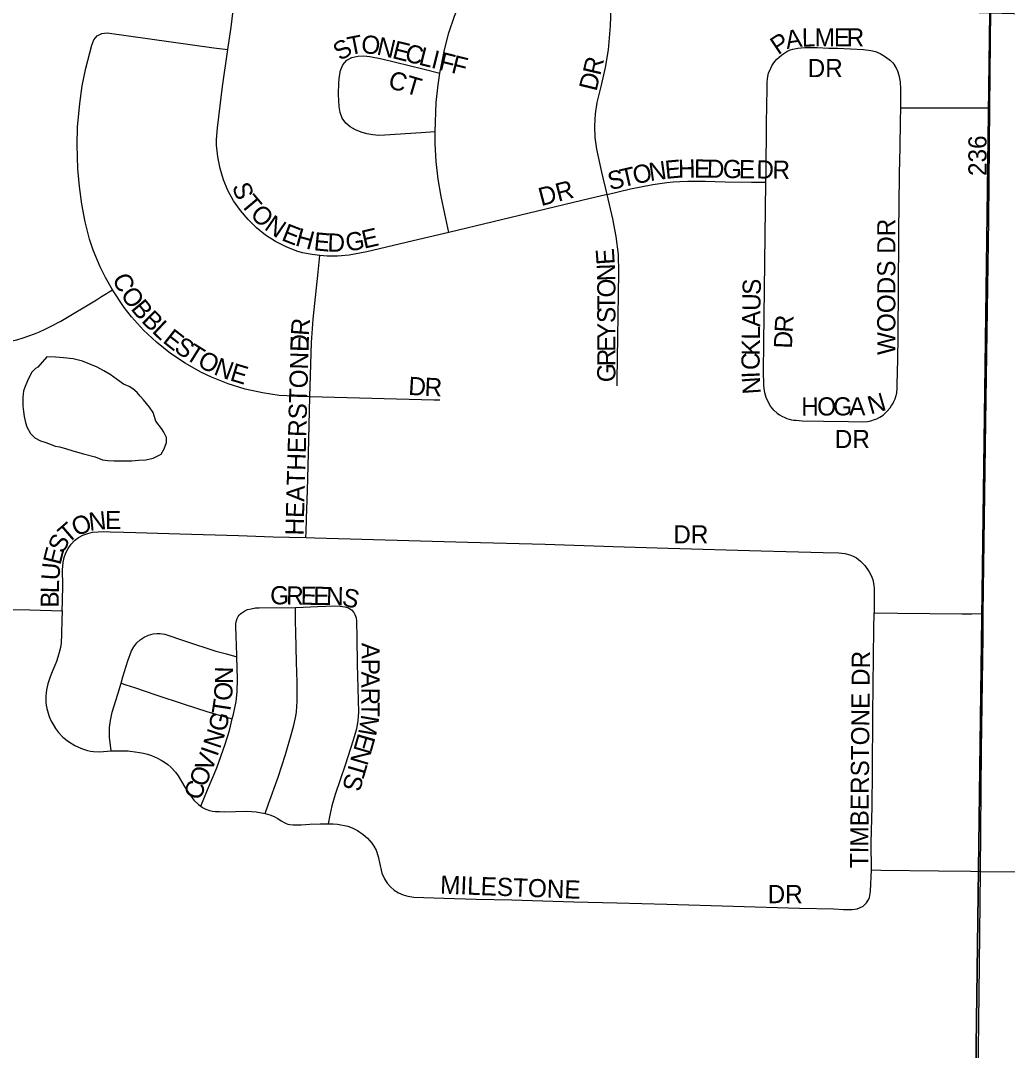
# Model space of a CAD drawing. Extents: x 1587405 to 1714697, y 1028970 to 1155083.
# Drawn here: x 1664377 to 1667091, y 1115620 to 1118454 of the extents above; entities that cross this region are included whole.
import ezdxf

# ---------------------------------------------------------------- set-up
doc = ezdxf.new("R2010")
doc.units = 0
for name, color, linetype in [('GM_X_City_Street', 7, 'Continuous'), ('GM_X_City_Street_Text', 7, 'Continuous'), ('GM_X_Minor_Lake', 7, 'Continuous'), ('GM_X_Section', 7, 'Continuous')]:
    doc.layers.add(name, color=color, linetype=linetype)

msp = doc.modelspace()

# ---------------------------------------------------------------- linework, layer by layer
at = {"layer": 'GM_X_City_Street'}
for points in [[(1665530.3, 1118309.3), (1665542.7, 1118373.2), (1665555.1, 1118420.3), (1665570.4, 1118466.5), (1665594.7, 1118526.9), (1665615.3, 1118571), (1665638.1, 1118614.1), (1665662.9, 1118656.1), (1665699, 1118710.2), (1665718.8, 1118735.7), (1665740.6, 1118759.3), (1665764.6, 1118780.8), (1665790.6, 1118799.7), (1665818.3, 1118816.2), (1665847.4, 1118830.1), (1665877.5, 1118841.4), (1665915, 1118855.3)], [(1665990, 1117975.8), (1665975.9, 1118036.5), (1665961.9, 1118100.4), (1665957.5, 1118132.4), (1665956.2, 1118164.8), (1665958, 1118197.1), (1665962.9, 1118229.1), (1665974.5, 1118276.7), (1665985.7, 1118325), (1665993.9, 1118374), (1665999.7, 1118439.7), (1666001, 1118489.3), (1665997.5, 1118555.2), (1665991.6, 1118604.6), (1665982.5, 1118653.3), (1665970.4, 1118701.4), (1665955.2, 1118748.5), (1665925.8, 1118825.5), (1665915, 1118855.3)], [(1664947, 1118374.1), (1664955.9, 1118435.8), (1664972, 1118566.5), (1664973.6, 1118599.8), (1664972.8, 1118616.6), (1664968.2, 1118649.6), (1664962.2, 1118675.5)], [(1667042.8, 1118214.1), (1667043.7, 1118307), (1667045.2, 1118482.5)], [(1664629.7, 1117712.9), (1664609.9, 1117747.2), (1664595.6, 1117776.6), (1664576.8, 1117821.9), (1664566.5, 1117852.8), (1664554.3, 1117900.3), (1664545, 1117948.5), (1664538.4, 1117997.2), (1664534.5, 1118046.2), (1664532.3, 1118111.7), (1664533.7, 1118160.9), (1664539.3, 1118226.2), (1664546.1, 1118274.8), (1664555.8, 1118322.9), (1664572.3, 1118386.3), (1664578.4, 1118400.7), (1664587.4, 1118412), (1664599.9, 1118418.6), (1664614.7, 1118420.2), (1664907.9, 1118379.5), (1664947, 1118374.1)], [(1665200, 1117807.4), (1665178.8, 1117810.1), (1665152.3, 1117815.3), (1665136.9, 1117819.8), (1665106.8, 1117831.7), (1665077.9, 1117846.3), (1665050.7, 1117863.6), (1665025.5, 1117884), (1665002.4, 1117906.6), (1664981.5, 1117931.4), (1664962.8, 1117957.9), (1664947.1, 1117986.1), (1664934.7, 1118015.9), (1664925.6, 1118046.9), (1664919, 1118078.7), (1664915.6, 1118110.8), (1664915.5, 1118126.8), (1664918, 1118159.2), (1664932.5, 1118273), (1664947, 1118374.1)], [(1666456.9, 1118348), (1666469.5, 1118358.8), (1666476.1, 1118363.8), (1666487, 1118370.4), (1666494.9, 1118373.7), (1666501, 1118375.5), (1666514.4, 1118378.3), (1666523.9, 1118379.4), (1666534.3, 1118380.1), (1666567.6, 1118379.7), (1666600.2, 1118378.4), (1666623.3, 1118377.8), (1666695.6, 1118374.4), (1666715.5, 1118371.9), (1666728.7, 1118368.7), (1666741.4, 1118363.4), (1666756.1, 1118354.5), (1666769.4, 1118343.9), (1666775.6, 1118337.7), (1666781.4, 1118330.3)], [(1665517, 1118147.8), (1665478.5, 1118145.2), (1665378.9, 1118138.4), (1665362.3, 1118138.1), (1665345.8, 1118139.3), (1665329.4, 1118142.2), (1665313.4, 1118146.7), (1665297.9, 1118153), (1665283.6, 1118161.3), (1665271.1, 1118172.2), (1665261.7, 1118185.7), (1665255.9, 1118201.3), (1665253.3, 1118217.7), (1665251.6, 1118250.9), (1665252.5, 1118284.1), (1665253.7, 1118300.7), (1665256.7, 1118317.1), (1665263.1, 1118332.3), (1665274, 1118344.8), (1665288.3, 1118352.8), (1665304.5, 1118356.6), (1665321.1, 1118357.2), (1665337.7, 1118355.6), (1665370.3, 1118349.2), (1665483.2, 1118321.1), (1665530.3, 1118309.3)], [(1666426.9, 1118009.2), (1666427.3, 1118033.5), (1666428.8, 1118171.9), (1666430.2, 1118267.2), (1666430.5, 1118284.3), (1666431.2, 1118293.6), (1666432, 1118300.3), (1666434.3, 1118309.5), (1666440, 1118323.3), (1666443.1, 1118329.6), (1666447, 1118335.4), (1666451.5, 1118341.6), (1666456.9, 1118348)], [(1665517, 1118147.8), (1665520.2, 1118228.8), (1665525.3, 1118277.3), (1665530.3, 1118309.3)], [(1666797.6, 1118214), (1666798, 1118265.5), (1666797, 1118285.8), (1666794.5, 1118299.2), (1666790.3, 1118312.4), (1666785.7, 1118323.2), (1666781.4, 1118330.3)], [(1666740.6, 1117362.8), (1666749.2, 1117368.6), (1666759.6, 1117377.8), (1666768.5, 1117388.4), (1666772.6, 1117394.6), (1666775.7, 1117399.3), (1666779, 1117406), (1666782.2, 1117413), (1666784.6, 1117419.9), (1666786.6, 1117429.1), (1666787.7, 1117442.3), (1666787.8, 1117452.6), (1666789.9, 1117521.8), (1666790.3, 1117584.2), (1666791.2, 1117725.1), (1666792.5, 1117849.6), (1666792.7, 1117879), (1666793.7, 1117944.5), (1666794.4, 1118032.9), (1666795.9, 1118104.9), (1666797.4, 1118177), (1666797.6, 1118214)], [(1666797.6, 1118214), (1666808.3, 1118214), (1666836.9, 1118214.2), (1666889.3, 1118214.1), (1666944.4, 1118214), (1667002.4, 1118213.9), (1667042.8, 1118214.1)], [(1667024.8, 1116822.4), (1667032, 1117348.6), (1667040.1, 1117905.9), (1667042.8, 1118214.1)], [(1665554.5, 1117871.3), (1665543.6, 1117922.2), (1665533.3, 1117970), (1665525.1, 1118018), (1665519.5, 1118066.4), (1665517.1, 1118115.1), (1665517, 1118147.8)], [(1665990, 1117975.8), (1666054.7, 1117991), (1666115.7, 1118003.1), (1666135, 1118006.1), (1666154.4, 1118008.3), (1666172, 1118010.2), (1666190.2, 1118011.1), (1666212.4, 1118012.4), (1666235.9, 1118012.2), (1666259.6, 1118011.7), (1666314.6, 1118010.5), (1666387.1, 1118009.7), (1666426.9, 1118009.2)], [(1666457.4, 1117374.1), (1666448.9, 1117381.6), (1666443.6, 1117387.1), (1666439.4, 1117393.3), (1666432.9, 1117405.1), (1666427.6, 1117416.9), (1666424, 1117429.3), (1666422.4, 1117441.1), (1666421.4, 1117451.5), (1666420.3, 1117488), (1666420.7, 1117567), (1666426.9, 1118009.2)], [(1665990, 1117975.8), (1665920.1, 1117958.7), (1665554.5, 1117871.3)], [(1666017.3, 1117448.5), (1666017.4, 1117465), (1666022.1, 1117760.7), (1666020.9, 1117810.3), (1666014.8, 1117859.6), (1666005.7, 1117908.3), (1665990, 1117975.8)], [(1665554.5, 1117871.3), (1665472.6, 1117851.7), (1665328.7, 1117818), (1665280.8, 1117808.2), (1665248.7, 1117805.3), (1665219.6, 1117805.7), (1665200, 1117807.4)], [(1665172.5, 1117418.6), (1665177.1, 1117568), (1665181.5, 1117632.7), (1665195.1, 1117761.7), (1665200, 1117807.4)], [(1664147.2, 1117564.8), (1664200.5, 1117565.2), (1664237.6, 1117564.9), (1664272.4, 1117565.4), (1664305.7, 1117567.5), (1664327.7, 1117569.4), (1664339.9, 1117571.1), (1664352.9, 1117573.1), (1664366, 1117575.7), (1664384.1, 1117581.2), (1664414.6, 1117591.7), (1664428.9, 1117597.9), (1664444.2, 1117604.6), (1664458.6, 1117612.1), (1664487.3, 1117627.2), (1664585.3, 1117685.8), (1664599.2, 1117694.3), (1664629.7, 1117712.9)], [(1665172.5, 1117418.6), (1665087.9, 1117422.7), (1665041.9, 1117429.4), (1664994.1, 1117440.1), (1664947.3, 1117454.8), (1664901.7, 1117472.7), (1664872.3, 1117486.9), (1664829.6, 1117511.1), (1664788.9, 1117538.3), (1664750.6, 1117568.9), (1664714.7, 1117602.3), (1664681.9, 1117638.5), (1664661.9, 1117664.2), (1664629.7, 1117712.9)], [(1665161.4, 1117031.4), (1665161.8, 1117045.9), (1665163, 1117082.8), (1665165.8, 1117161.2), (1665169.1, 1117262.4), (1665172.5, 1117418.6)], [(1665529.6, 1117409.1), (1665513.1, 1117409.7), (1665172.5, 1117418.6)], [(1666457.4, 1117374.1), (1666464.6, 1117368.9), (1666470.9, 1117365), (1666479.3, 1117361.3), (1666484.6, 1117359), (1666491.2, 1117356.8), (1666497.4, 1117355.3), (1666503.6, 1117354.4), (1666510.2, 1117354), (1666518.5, 1117353.5), (1666526.6, 1117353), (1666584.8, 1117351.6), (1666653.8, 1117350.3), (1666693.2, 1117350), (1666706.7, 1117350.9), (1666715.6, 1117352.6), (1666725.4, 1117355.9), (1666731.9, 1117358.5), (1666740.6, 1117362.8)], [(1664491.2, 1116829.7), (1664492, 1116858.4), (1664492.5, 1116899.5), (1664492.4, 1116942.6), (1664494.1, 1116962.9), (1664496.8, 1116976.2), (1664501.1, 1116989.3), (1664507.4, 1117001.6), (1664515.6, 1117012.8), (1664525.3, 1117022.8), (1664536.3, 1117031.2), (1664548.4, 1117038), (1664561.4, 1117042.7), (1664574.8, 1117045.7), (1664590.2, 1117047.4), (1664605.1, 1117047.8), (1664622.8, 1117047.5), (1664660.9, 1117046.5), (1664694, 1117045.1), (1664815.2, 1117041.2), (1664976.1, 1117037), (1665071.2, 1117033.2), (1665161.4, 1117031.4)], [(1665161.4, 1117031.4), (1665186.1, 1117030.8), (1665606.2, 1117018.8), (1665819.6, 1117012.7), (1666006.7, 1117006.8), (1666157.6, 1117002.4), (1666413.6, 1116994.9), (1666482.6, 1116992.9), (1666584.3, 1116990.5), (1666627.3, 1116989.5), (1666644.1, 1116987.5), (1666657.5, 1116984.2), (1666667.2, 1116980.4), (1666676.4, 1116975.2), (1666687.3, 1116966.5), (1666699, 1116954), (1666710.8, 1116937.3), (1666717, 1116925), (1666721.4, 1116911.9), (1666723.2, 1116904.1), (1666723.9, 1116899.1), (1666724.5, 1116891.8), (1666724.5, 1116887.1), (1666724.5, 1116878.8), (1666724.8, 1116824)], [(1664144, 1116835.4), (1664402, 1116832.3), (1664491.2, 1116829.7)], [(1664971.5, 1116703.4), (1664971.4, 1116707.9), (1664968.4, 1116786.5), (1664968.8, 1116793.8), (1664969.8, 1116799.6), (1664972.8, 1116808.9), (1664975.1, 1116813.7), (1664977.7, 1116817.4), (1664981.2, 1116821), (1664985.4, 1116824.5), (1664993.7, 1116830), (1665000.7, 1116832.9), (1665010.6, 1116835.6), (1665023.1, 1116837.6), (1665032.7, 1116838), (1665132.5, 1116839)], [(1665049.7, 1116271.8), (1665059, 1116298.3), (1665085.1, 1116372.3), (1665105, 1116434.6), (1665122.4, 1116494.4), (1665128.1, 1116514.7), (1665133.9, 1116539.7), (1665135.5, 1116551.5), (1665137.4, 1116580.9), (1665137.1, 1116633.2), (1665135.9, 1116688.8), (1665133.5, 1116770.6), (1665133.1, 1116800), (1665132.5, 1116839)], [(1665132.5, 1116839), (1665134.7, 1116839), (1665193.7, 1116841.2), (1665239.6, 1116843.1), (1665256, 1116842.7), (1665269, 1116840.8), (1665278.3, 1116837.8), (1665286.6, 1116832.6), (1665293.1, 1116825.5), (1665296.4, 1116820), (1665299.7, 1116810.7), (1665301.1, 1116800.9), (1665301.5, 1116754.9), (1665302.8, 1116682.8), (1665306.1, 1116550.7), (1665304.3, 1116527.8), (1665300.3, 1116505.2), (1665291.7, 1116473.6), (1665269.5, 1116405), (1665242, 1116324.3), (1665232.8, 1116292.9), (1665227.4, 1116267.2), (1665222.5, 1116243.3)], [(1664491.2, 1116829.7), (1664490.4, 1116802.8), (1664489.4, 1116767.8), (1664489.4, 1116760.2), (1664488.6, 1116746), (1664488, 1116740.3), (1664486.1, 1116728.6), (1664482.7, 1116715), (1664479.4, 1116702.1), (1664475.2, 1116690.3), (1664471, 1116679.5), (1664465.8, 1116666.1), (1664458.5, 1116647.6), (1664452, 1116628.6), (1664448.1, 1116612.1), (1664447, 1116603.6), (1664446.1, 1116595.2), (1664445.8, 1116587.1), (1664446.3, 1116578.2), (1664447, 1116570.3), (1664448.7, 1116561.3), (1664454.3, 1116541.7), (1664457.8, 1116531.6), (1664462.3, 1116523), (1664472.6, 1116505.5), (1664480.9, 1116494.7), (1664492.7, 1116482.4), (1664508.5, 1116469.7), (1664525.9, 1116459.1), (1664544.4, 1116450.7), (1664560.7, 1116445.7), (1664569.4, 1116443.8), (1664577.5, 1116442.7), (1664594.4, 1116442), (1664625.6, 1116444.3)], [(1666716.9, 1116116.4), (1666716.7, 1116190.8), (1666718.9, 1116290.8), (1666720, 1116386.3), (1666720.9, 1116544.2), (1666724.1, 1116781), (1666724.8, 1116824)], [(1666724.8, 1116824), (1666790, 1116822.8), (1666965.5, 1116821.6), (1666993.6, 1116821.6), (1667024.8, 1116822.4)], [(1667017.2, 1116112.5), (1667019.7, 1116446.9), (1667024.1, 1116758.3), (1667024.8, 1116822.4)], [(1664653.1, 1116630.9), (1664658.2, 1116647.8), (1664671.5, 1116691.7), (1664681.8, 1116719.5), (1664688, 1116731), (1664696.1, 1116741.2), (1664706.1, 1116749.8), (1664717.1, 1116757), (1664729, 1116762.6), (1664741.6, 1116766.3), (1664751.3, 1116767.6), (1664761.1, 1116767.5), (1664773.9, 1116765.1), (1664830, 1116746.6), (1664914.2, 1116719.1), (1664942.7, 1116711.3), (1664971.5, 1116703.4)], [(1664959.1, 1116532.3), (1664962.3, 1116544.9), (1664969.3, 1116580.2), (1664972.1, 1116606.3), (1664973.2, 1116642.4), (1664971.5, 1116703.4)], [(1664625.6, 1116444.3), (1664621.7, 1116482.2), (1664621.6, 1116508.5), (1664623.7, 1116528), (1664628.6, 1116550.4), (1664644, 1116600.6), (1664653.1, 1116630.9)], [(1664653.1, 1116630.9), (1664666.1, 1116626.4), (1664689.7, 1116618.4), (1664749.2, 1116598.1), (1664826.8, 1116573.1), (1664888.8, 1116552.9), (1664929.4, 1116541), (1664959.1, 1116532.3)], [(1664872.4, 1116291.8), (1664891.3, 1116337.3), (1664916.4, 1116397.9), (1664939.5, 1116462.8), (1664951.2, 1116500.3), (1664959.1, 1116532.3)], [(1664625.6, 1116444.3), (1664640.4, 1116444.8), (1664657.9, 1116444.6), (1664672.5, 1116444), (1664677.9, 1116443.6), (1664691.9, 1116441.8), (1664703.9, 1116440.1), (1664714.8, 1116437.7), (1664725.8, 1116435), (1664736.4, 1116431.5), (1664745.5, 1116427.7), (1664753.5, 1116424.2), (1664763.4, 1116419.1), (1664772.9, 1116413.5), (1664782.1, 1116406.8), (1664790.1, 1116399.7), (1664802.8, 1116385.7), (1664810.1, 1116375.4), (1664828.7, 1116344.6), (1664841.3, 1116324.9), (1664853.7, 1116308.9), (1664865.7, 1116296.8), (1664872.4, 1116291.8)], [(1664872.4, 1116291.8), (1664876.8, 1116288.5), (1664886.1, 1116283.5), (1664896.3, 1116280.1), (1664904.2, 1116278.5), (1664913.3, 1116277.7), (1664923.6, 1116277.1), (1664936.6, 1116276.4), (1664999, 1116277.9), (1665012.1, 1116277.4), (1665024.7, 1116276.3), (1665049.6, 1116271.8), (1665049.7, 1116271.8)], [(1665049.7, 1116271.8), (1665061.9, 1116268), (1665074, 1116263.3), (1665080.2, 1116260.3), (1665084.3, 1116258), (1665093.7, 1116251.8), (1665103.8, 1116246.2), (1665107.6, 1116244.5), (1665111.8, 1116242.9), (1665117.4, 1116241.6), (1665126.8, 1116240.5), (1665132.7, 1116240.3), (1665148.3, 1116240.9), (1665171.9, 1116242.3), (1665200.7, 1116243.4), (1665222.5, 1116243.3)], [(1665222.5, 1116243.3), (1665236.5, 1116243.2), (1665248.3, 1116242.4), (1665258, 1116241), (1665267.7, 1116238.9), (1665277.1, 1116236.6), (1665288.9, 1116232.1), (1665303, 1116224.8), (1665318.8, 1116214.1), (1665330.7, 1116203.8), (1665343.3, 1116189.8), (1665348.6, 1116182.3), (1665354.5, 1116171.3), (1665360.6, 1116153.2), (1665364, 1116137.4), (1665370.8, 1116108), (1665377.6, 1116092.3), (1665385, 1116080.5), (1665393.8, 1116069.9), (1665404.2, 1116060.8), (1665416, 1116053.4), (1665428.7, 1116047.8), (1665441.9, 1116044.1), (1665458.7, 1116041.9), (1665541.1, 1116039.2), (1665629.7, 1116036.3), (1665728.1, 1116033.9), (1665898.7, 1116029.2), (1666016.8, 1116025.7), (1666154.6, 1116021.9), (1666518.8, 1116011), (1666613.9, 1116009.1), (1666640.2, 1116008.1), (1666663.9, 1116007.6), (1666671.2, 1116008.3), (1666677.8, 1116009.6), (1666684.6, 1116012), (1666694.1, 1116017.2), (1666699.7, 1116022.1), (1666703.4, 1116026.1), (1666706.7, 1116030.3), (1666709.8, 1116036.2), (1666711.7, 1116041), (1666712.9, 1116045.9), (1666713.9, 1116051.8), (1666714.4, 1116057.9), (1666716.9, 1116116.4)], [(1666716.9, 1116116.4), (1666743.3, 1116116), (1666901.8, 1116114.1), (1666990.7, 1116113), (1667017.2, 1116112.5)], [(1667008.5, 1115413.1), (1667009.7, 1115463.3), (1667014.4, 1115856.7), (1667017.2, 1116112.5)], [(1667017.2, 1116112.5), (1667146.1, 1116111.1), (1667404.8, 1116108.7), (1667592.1, 1116105.6)]]:
    msp.add_lwpolyline(points, dxfattribs=at)
at = {"layer": 'GM_X_Minor_Lake'}
msp.add_line((1664448.9, 1117528.4), (1664424.3, 1117500.6), dxfattribs=at)
msp.add_lwpolyline([(1664424.3, 1117500.6), (1664418.2, 1117496.7), (1664408, 1117486.8), (1664401.9, 1117476.8), (1664395.7, 1117462.8), (1664389.4, 1117446.8), (1664385.2, 1117434.8), (1664383, 1117416.8), (1664382.8, 1117402.7), (1664382.7, 1117392.7), (1664384.5, 1117378.6), (1664386.3, 1117364.5), (1664390.1, 1117348.4), (1664394, 1117336.3), (1664403.9, 1117318.1), (1664415.8, 1117305.9), (1664431.8, 1117297.6), (1664443.8, 1117293.4), (1664455.9, 1117289.3), (1664471.9, 1117283), (1664483.9, 1117280.9), (1664500, 1117276.6), (1664520.1, 1117270.4), (1664550.2, 1117261.9), (1664582.3, 1117253.5), (1664602.3, 1117245.2), (1664616.4, 1117243), (1664634.5, 1117242.7), (1664682.9, 1117242.1), (1664701, 1117243.9), (1664721.2, 1117245.6), (1664741.4, 1117249.4), (1664763.7, 1117261.1), (1664771.9, 1117275.1), (1664778.2, 1117293.1), (1664778.4, 1117307.1), (1664770.5, 1117321.3), (1664764.6, 1117331.4), (1664748.7, 1117351.7), (1664741, 1117375.9), (1664731.1, 1117390.1), (1664723.2, 1117400.3), (1664715.2, 1117410.4), (1664705.3, 1117420.6), (1664697.4, 1117430.7), (1664685.4, 1117440.9), (1664675.4, 1117447.1), (1664659.4, 1117453.3), (1664643.4, 1117465.6), (1664623.5, 1117479.9), (1664605.5, 1117490.2), (1664587.5, 1117500.5), (1664567.5, 1117508.8), (1664547.4, 1117517.1), (1664521.3, 1117523.4), (1664495.2, 1117525.8), (1664473, 1117528.1), (1664473, 1117528.1), (1664448.9, 1117528.4)], dxfattribs=at)
at = {"layer": 'GM_X_Section'}
for points in [[(1661639.2, 1118644.5), (1667042.5, 1118475.3), (1666972.8, 1113204.7), (1661579.6, 1113384)], [(1667042.5, 1118475.3), (1672368.2, 1118326.9), (1672274.3, 1113050.6), (1666972.8, 1113204.7)]]:
    msp.add_lwpolyline(points, close=True, dxfattribs=at)

# ---------------------------------------------------------------- texts
at = {"layer": 'GM_X_City_Street_Text'}
for s, rotation, p in [('A', 9.2431, (1666484.4, 1118375.7)), ('L', 0.4098, (1666525.8, 1118382.6)), ('M', 0, (1666560.9, 1118382.8)), ('E', 0, (1666613.7, 1118382.8)), ('R', 0, (1666648.9, 1118382.8)), ('S', 31.2871, (1665255.5, 1118342)), ('T', 11.1331, (1665281.2, 1118358.6)), ('O', 354.4177, (1665311.9, 1118365.2)), ('N', 346.7908, (1665354, 1118361.2)), ('E', 346.1758, (1665396.7, 1118351.2)), ('P', 33.6219, (1666460.3, 1118358.2)), ('C', 346.1801, (1665430.9, 1118342.8)), ('L', 346.1758, (1665469.3, 1118333.3)), ('I', 346.1439, (1665503.5, 1118324.9)), ('F', 346.1761, (1665524.9, 1118319.6)), ('F', 346.1493, (1665559.1, 1118311.2)), ('R', 76.8141, (1665971.2, 1118300.9)), ('DR', 0, (1666541.6, 1118298.4)), ('CT', 343.6174, (1665384.8, 1118269.8)), ('D', 76.1175, (1665960.4, 1118257.6)), ('236', 90, (1667033.7, 1118026.5)), ('O', 12.3558, (1666066.3, 1118002.8)), ('N', 8.1363, (1666108.3, 1118012.1)), ('E', 5.3082, (1666151.2, 1118018.2)), ('H', 0.8962, (1666185.3, 1118021.4)), ('E', 359.2623, (1666228.9, 1118022.1)), ('D', 359.1912, (1666264.1, 1118021.7)), ('G', 359.1912, (1666308.1, 1118021)), ('E', 359.1911, (1666352.1, 1118020.4)), ('D', 359.1912, (1666400.4, 1118019.7)), ('R', 359.1987, (1666444.5, 1118019.1)), ('S', 12.9229, (1665997.8, 1117987.1)), ('T', 12.8963, (1666032.1, 1117995)), ('S', 289.6097, (1664957.8, 1117998.4)), ('DR', 14.7487, (1665808.8, 1117943.2)), ('T', 310.0693, (1664979.2, 1117948.4)), ('O', 315.8437, (1665005.6, 1117917.4)), ('N', 325.6849, (1665044.5, 1117880.8)), ('E', 338.6751, (1665091.7, 1117850.3)), ('E', 13.0358, (1665321.5, 1117826)), ('WOODS DR', 90, (1666782.9, 1117533.7)), ('H', 344.4953, (1665129.8, 1117835.7)), ('E', 354.566, (1665181.6, 1117822.2)), ('D', 358.3151, (1665220.2, 1117818.7)), ('G', 9.4295, (1665274.8, 1117818.1)), ('E', 93.9932, (1666011.3, 1117783.8)), ('N', 91.7846, (1666012.8, 1117737.7)), ('C', 293.3708, (1664628.4, 1117745.8)), ('O', 305.6961, (1664649.8, 1117699.3)), ('O', 90.0154, (1666012.9, 1117692)), ('S', 89.0416, (1666412.5, 1117698.9)), ('B', 309.737, (1664677.9, 1117660.5)), ('T', 90.0206, (1666012.9, 1117656.9)), ('U', 89.0469, (1666411.7, 1117654.9)), ('B', 315.3242, (1664706.8, 1117626.1)), ('S', 90.0206, (1666012.9, 1117621.7)), ('L', 316.8034, (1664736, 1117597.3)), ('R', 85.9403, (1665169.7, 1117585.5)), ('A', 89.0164, (1666411, 1117610.9)), ('R', 86.4524, (1666500.2, 1117594.4)), ('E', 321.761, (1664765.2, 1117570.1)), ('Y', 90, (1666012.9, 1117577.6)), ('L', 89.0528, (1666410.4, 1117575.7)), ('S', 325.8966, (1664796, 1117546)), ('HEATHERSTONE', 88.4381, (1665154.9, 1117036.6)), ('D', 88.0108, (1665168.2, 1117542)), ('E', 90.0273, (1666012.9, 1117542.5)), ('K', 89.0382, (1666409.6, 1117531.7)), ('D', 87.6605, (1666498.4, 1117550.7)), ('T', 328.092, (1664827, 1117525.1)), ('R', 90.0178, (1666012.9, 1117502.9)), ('O', 332.035, (1664860.1, 1117504.6)), ('N', 339.4352, (1664905.4, 1117481.1)), ('C', 89.8057, (1666409.5, 1117492.3)), ('E', 343.1825, (1664950, 1117464.5)), ('G', 90.0219, (1666012.9, 1117458.9)), ('D', 356.5886, (1665442.2, 1117424.2)), ('R', 357.6133, (1665487.1, 1117421.6)), ('I', 92.1421, (1666410.3, 1117470.8)), ('N', 93.9595, (1666413.3, 1117427.4)), ('H', 0.1749, (1666524, 1117367.1)), ('O', 0.1729, (1666568, 1117367.2)), ('G', 0.1749, (1666612, 1117367.3)), ('A', 0.1845, (1666656, 1117367.5)), ('N', 16.0986, (1666714.9, 1117369.8)), ('DR', 0, (1666616.3, 1117277.6)), ('O', 23.1326, (1664529.9, 1117033.3)), ('N', 6.3064, (1664566.6, 1117049.7)), ('E', 0.4645, (1664609, 1117054.4)), ('T', 40.708, (1664506.6, 1117012.5)), ('DR', 0, (1666172, 1117015.1)), ('S', 62.8117, (1664493.7, 1116985.2)), ('E', 75.871, (1664486.1, 1116953.9)), ('U', 85.318, (1664482.9, 1116912.2)), ('L', 88.4696, (1664482, 1116877.7)), ('G', 359.1475, (1665062.9, 1116847.9)), ('R', 359.1257, (1665106.9, 1116847.2)), ('E', 359.1412, (1665146.6, 1116846.6)), ('E', 359.1531, (1665181.8, 1116846.1)), ('N', 359.1257, (1665216.9, 1116845.6)), ('B', 89.6357, (1664481.7, 1116838.4)), ('S', 346.5138, (1665258.1, 1116845.3)), ('A', 269.8907, (1665314.6, 1116741.7)), ('TIMBERSTONE DR', 89.5252, (1666708.1, 1116121.2)), ('N', 89.5536, (1664961, 1116627.9)), ('P', 269.9073, (1665314.5, 1116697.7)), ('A', 269.8907, (1665314.4, 1116662.5)), ('O', 85.6798, (1664957.5, 1116580.4)), ('R', 269.8991, (1665314.3, 1116618.5)), ('T', 81.2566, (1664951.7, 1116541.4)), ('T', 269.8958, (1665314.3, 1116578.9)), ('G', 76.5137, (1664940.6, 1116494.2)), ('M', 260.1904, (1665314.4, 1116545.9)), ('N', 71.3079, (1664925.1, 1116447.7)), ('E', 253.8633, (1665305.7, 1116495.3)), ('V', 69.4282, (1664901.8, 1116384.1)), ('I', 70.8214, (1664917.7, 1116426.5)), ('N', 253.6253, (1665296, 1116461.5)), ('O', 67.7904, (1664884.6, 1116341.9)), ('T', 253.6043, (1665283.6, 1116419.3)), ('C', 67.7837, (1664869.6, 1116305.2)), ('S', 253.6102, (1665273.6, 1116385.6)), ('MILESTONE', 357.8513, (1665530.1, 1116051.5)), ('DR', 0, (1666431.5, 1116025.1))]:
    msp.add_text(s, height=50, rotation=rotation, dxfattribs=at).set_placement(p)

doc.saveas('drawing.dxf')
